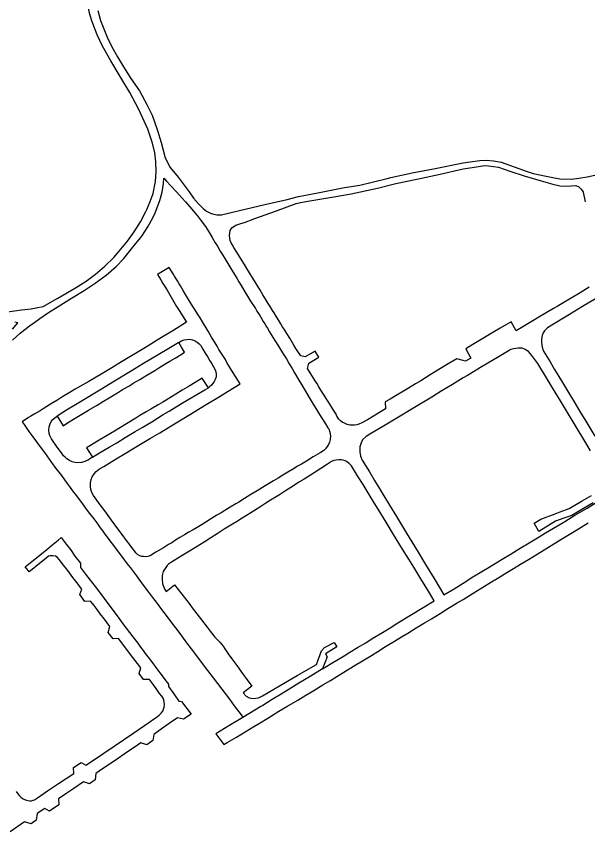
# Model space of a CAD drawing. Extents: x -304109 to -273954, y 21500 to 39796.
# Drawn here: x -294997.1 to -294745, y 29018.1 to 29378.1 of the extents above; entities that cross this region are included whole.
import ezdxf

# ---------------------------------------------------------------- set-up
doc = ezdxf.new("R2010")
doc.units = 0
doc.layers.add('krawedzie_ulic', color=7, linetype='Continuous')

msp = doc.modelspace()

# ---------------------------------------------------------------- linework, layer by layer
at = {"layer": 'krawedzie_ulic'}
for points in [[(-294935.99, 29317.962), (-294937.132, 29322.534), (-294938.658, 29326.993), (-294939.177, 29328.276), (-294943.121, 29336.96), (-294947.011, 29344.473), (-294951.28, 29351.553), (-294955.472, 29358.481), (-294959.104, 29364.978), (-294961.458, 29369.909), (-294963.445, 29375), (-294963.819, 29376.1), (-294964.807, 29379.483), (-294965.406, 29382.955), (-294965.608, 29386.474), (-294965.608, 29386.546), (-294965.641, 29390.783), (-294965.274, 29395.005), (-294964.908, 29397.282), (-294963.638, 29402.822), (-294963.004, 29405.072), (-294961.543, 29408.943), (-294960.685, 29410.829), (-294956.216, 29426.691)], [(-294961.166, 29380.713), (-294959.981, 29376.318), (-294957.109, 29368.902), (-294955.011, 29364.714), (-294952.555, 29360.247), (-294949.922, 29355.806), (-294946.575, 29350.681), (-294942.794, 29345.252), (-294939.546, 29339.237), (-294937.267, 29334.439), (-294934.897, 29327.633), (-294933.292, 29322.415), (-294931.527, 29315.591), (-294929.321, 29311.39), (-294925.683, 29307.075), (-294923.897, 29304.781), (-294920.927, 29300.642), (-294918.968, 29297.807), (-294916.788, 29295.265), (-294914.708, 29293.322), (-294913.22, 29292.124), (-294911.516, 29291.26), (-294910.531, 29290.947), (-294908.744, 29290.491), (-294906.901, 29290.429), (-294906.641, 29290.453), (-294898.717, 29292.314), (-294887.518, 29295.052), (-294877.69, 29297.302), (-294872.636, 29298.568), (-294863.391, 29300.332), (-294852.367, 29302.485), (-294845.585, 29303.502), (-294833.573, 29306.447), (-294831.948, 29306.911), (-294822.424, 29308.957), (-294813.077, 29310.823), (-294800, 29313.416), (-294796.908, 29313.844), (-294792.598, 29314.395), (-294789.668, 29314.567), (-294786.646, 29314.328), (-294783.171, 29313.776), (-294771.78, 29309.553), (-294769.125, 29308.762), (-294761.143, 29307.101), (-294757.264, 29306.414), (-294752.232, 29306.161), (-294748.941, 29306.605), (-294745.215, 29307.193), (-294740.512, 29308.348)], [(-294938.02, 29296.336), (-294936.822, 29299.947), (-294936.011, 29303.664), (-294935.793, 29305.196), (-294935.475, 29309.552), (-294935.556, 29313.919), (-294935.99, 29317.962)], [(-294883.426, 29247.217), (-294884.081, 29248.275), (-294885.177, 29250), (-294886.006, 29251.352), (-294886.854, 29252.722), (-294888.426, 29255.2), (-294889.742, 29257.435), (-294891.172, 29259.822), (-294892.087, 29261.288), (-294893.076, 29262.898), (-294893.844, 29264.12), (-294894.721, 29265.575), (-294895.381, 29266.695), (-294896.491, 29268.482), (-294897.474, 29270.086), (-294898.677, 29272.054), (-294899.867, 29273.99), (-294901.137, 29276.033), (-294901.926, 29277.299), (-294902.319, 29278.074), (-294902.757, 29279.172), (-294902.984, 29280.151), (-294903.105, 29281.19), (-294902.985, 29282.582), (-294902.731, 29283.573), (-294902.021, 29284.678), (-294901.085, 29285.481), (-294900.252, 29285.942), (-294898.032, 29286.619), (-294896.52, 29287.135), (-294891.92, 29288.841), (-294882.852, 29292.051), (-294873.617, 29295.461), (-294871.788, 29295.951), (-294867.648, 29296.628), (-294857.055, 29298.398), (-294849.41, 29299.8), (-294837.752, 29302.26), (-294829.651, 29304.249), (-294820.355, 29306.167), (-294810.196, 29308.392), (-294800, 29310.721), (-294794.127, 29311.651), (-294790.502, 29312.266), (-294788.827, 29312.08), (-294784.387, 29311.483), (-294779.41, 29309.704), (-294773.038, 29307.694), (-294765.627, 29305.51), (-294760.415, 29304.057), (-294757.277, 29303.206), (-294754.379, 29303.072), (-294750.227, 29303.346), (-294748.942, 29302.774), (-294747.869, 29301.865), (-294747.094, 29300.691), (-294747.001, 29300.482), (-294746.143, 29296.264)], [(-294998.877, 29235.101), (-294995.49, 29238.147), (-294991.264, 29241.496), (-294989.024, 29243.095), (-294986.708, 29244.718), (-294982.967, 29247.305), (-294978.658, 29250), (-294972.8, 29253.603), (-294967.245, 29257.058), (-294962.325, 29260.23), (-294957.56, 29263.809), (-294953.151, 29267.717), (-294949.757, 29271.189), (-294945.708, 29276.24), (-294942.367, 29280.297), (-294941.775, 29281.104), (-294939.119, 29285.135), (-294936.806, 29289.372), (-294935.954, 29291.311), (-294933.858, 29296.759), (-294932.768, 29300.534), (-294932.263, 29304.269), (-294932.056, 29306.629), (-294931.822, 29306.334), (-294930.875, 29305.258), (-294928.897, 29303.33), (-294926.506, 29300.649), (-294924.138, 29298.002), (-294922.555, 29296.177), (-294920.562, 29294.007), (-294918.905, 29292.153), (-294917.338, 29290.184), (-294915.515, 29287.835), (-294913.744, 29285.322), (-294912.167, 29282.917), (-294910.717, 29280.398), (-294909.381, 29278.063), (-294908.44, 29276.631), (-294907.177, 29274.411), (-294906.382, 29273.128), (-294904.757, 29270.431), (-294903.374, 29268.271), (-294901.553, 29265.336), (-294899.856, 29262.478), (-294899.002, 29260.941), (-294897.917, 29259.284), (-294896.293, 29256.47), (-294895.13, 29254.617), (-294893.766, 29252.305), (-294892.249, 29250), (-294891.654, 29249.088), (-294890.964, 29247.99), (-294890.3, 29246.912), (-294889.745, 29246.01)], [(-295006.311, 29246.924), (-294994.809, 29248.546), (-294990.589, 29248.971), (-294988.427, 29249.349), (-294985.368, 29250), (-294978.824, 29253.733), (-294970.96, 29258.265), (-294966.294, 29261.182), (-294962.212, 29264.275), (-294958.058, 29267.821), (-294954.175, 29271.661), (-294952.51, 29273.493), (-294948.092, 29278.898), (-294945.095, 29282.957), (-294942.38, 29287.352), (-294940.013, 29291.945), (-294939.589, 29292.871), (-294938.02, 29296.336)], [(-294907.206, 29210.436), (-294903.61, 29212.591), (-294898.371, 29215.823), (-294901.396, 29220.756), (-294904.192, 29225.303), (-294904.915, 29226.545), (-294906.359, 29228.773), (-294907.724, 29231.02), (-294908.589, 29232.453), (-294909.465, 29233.897), (-294911.002, 29236.465), (-294912.521, 29239.076), (-294915.021, 29243.193), (-294916.083, 29244.952), (-294917.187, 29246.753), (-294918.344, 29248.621), (-294919.327, 29250), (-294920.923, 29252.591), (-294922.489, 29255.251), (-294923.546, 29257.08), (-294924.744, 29259.076), (-294925.304, 29260.014), (-294926.087, 29261.279), (-294927.364, 29263.354), (-294927.986, 29264.394), (-294929.665, 29267.23), (-294934.802, 29264.118), (-294933.357, 29261.748), (-294932.44, 29260.199), (-294931.557, 29258.752), (-294930.647, 29257.246), (-294928.786, 29254.106), (-294926.405, 29250), (-294925.322, 29248.164), (-294922.059, 29243.009), (-294928.134, 29239.312), (-294932.36, 29236.704), (-294934.954, 29235.088), (-294939.458, 29232.356), (-294943.821, 29229.683), (-294947.108, 29227.705), (-294950.762, 29225.521), (-294955.053, 29222.964), (-294959.477, 29220.257), (-294965.08, 29216.909), (-294967.868, 29215.379), (-294971.134, 29213.458), (-294973.784, 29211.89), (-294977.027, 29209.875), (-294979.276, 29208.494), (-294982.03, 29206.804), (-294985.229, 29204.833), (-294986.644, 29203.97), (-294988.986, 29202.514), (-294990.679, 29201.538), (-294991.749, 29200.916), (-294994.546, 29199.096), (-294993.69, 29197.816), (-294991.562, 29194.753), (-294989.895, 29192.489), (-294986.63, 29187.983), (-294984.759, 29185.505), (-294983.648, 29183.986), (-294981.589, 29181.117), (-294979.649, 29178.456), (-294978.327, 29176.804), (-294977.283, 29175.36), (-294975.918, 29173.453), (-294974.728, 29171.867), (-294973.363, 29170.085), (-294972.038, 29168.215), (-294971.05, 29167.001), (-294969.859, 29165.382), (-294968.843, 29164.031), (-294967.625, 29162.437), (-294966.276, 29160.559), (-294964.804, 29158.601), (-294963.586, 29157.007), (-294962.534, 29155.654), (-294961.658, 29154.462), (-294960.983, 29153.51), (-294960.127, 29152.256), (-294958.983, 29150.832), (-294958.041, 29149.506), (-294957.07, 29148.188), (-294955.814, 29146.554), (-294954.322, 29144.514), (-294952.23, 29141.681), (-294951.227, 29140.375), (-294949.568, 29138.186), (-294947.735, 29135.801), (-294946.828, 29134.592), (-294944.164, 29131.039), (-294943.792, 29130.631), (-294941.169, 29126.991)], [(-294744.366, 29258.464), (-294748.36, 29256.059), (-294752.295, 29253.661), (-294755.574, 29251.705), (-294758.515, 29250), (-294760.194, 29249.154), (-294766.521, 29245.319), (-294770.041, 29243.237), (-294776.605, 29239.231), (-294778.867, 29243.253), (-294783.702, 29240.371), (-294786.958, 29238.448), (-294792.079, 29235.361), (-294795.762, 29233.137), (-294798.845, 29231.302), (-294796.592, 29227.19), (-294798.958, 29225.789), (-294800, 29226.137), (-294802.706, 29226.932), (-294807.283, 29224.29), (-294812.608, 29220.961), (-294814.494, 29219.811), (-294818.677, 29217.231), (-294821.084, 29215.782), (-294825.27, 29213.247), (-294829.557, 29210.705), (-294832.206, 29209.103), (-294834.326, 29207.837), (-294834.251, 29204.774), (-294839.562, 29201.494), (-294842.142, 29199.957), (-294844.645, 29198.541), (-294846.03, 29197.979), (-294846.928, 29197.72), (-294847.864, 29197.576), (-294848.866, 29197.525), (-294849.936, 29197.576), (-294851.112, 29197.901), (-294852.296, 29198.403), (-294853.346, 29198.955), (-294854.081, 29199.526), (-294854.911, 29200.285), (-294855.74, 29201.502), (-294856.088, 29202.441), (-294857.217, 29204.227), (-294858.132, 29205.722), (-294859.59, 29208.068), (-294860.203, 29208.91), (-294861.929, 29211.733), (-294862.71, 29212.97), (-294863.713, 29214.557), (-294864.583, 29216.063), (-294865.345, 29217.214), (-294868.662, 29222.548), (-294868.1, 29225.02), (-294863.739, 29227.651), (-294865.331, 29230.223), (-294869.759, 29227.751), (-294871.668, 29228.194), (-294872.899, 29230.099), (-294873.755, 29231.401), (-294874.631, 29232.936), (-294875.867, 29234.91), (-294876.522, 29236.012), (-294877.759, 29238.089)], [(-294739.16, 29254.871), (-294747.307, 29250), (-294753.075, 29246.5), (-294760.789, 29241.785), (-294762.77, 29240.536), (-294764.028, 29239.257), (-294764.622, 29238.318), (-294765.073, 29237.114), (-294765.43, 29235.549), (-294765.47, 29234.469), (-294765.324, 29232.747), (-294765.02, 29231.418), (-294764.532, 29230.33), (-294763.075, 29227.933), (-294761.635, 29225.491), (-294759.635, 29222.225), (-294756.566, 29217.092), (-294752.611, 29210.531), (-294751.025, 29207.841), (-294748.098, 29202.949), (-294746.368, 29200.054), (-294741.921, 29192.695)], [(-294889.745, 29246.01), (-294889.164, 29244.984), (-294888.181, 29243.415), (-294887.559, 29242.343), (-294886.716, 29241.026), (-294886.297, 29240.345), (-294885.38, 29238.864)], [(-294877.759, 29238.089), (-294878.695, 29239.592), (-294879.63, 29241.065), (-294880.472, 29242.355), (-294881.388, 29243.846), (-294882.324, 29245.351), (-294883.426, 29247.217)], [(-294998.837, 29240.042), (-294996.432, 29242.762), (-294997.835, 29243.037)], [(-294885.38, 29238.864), (-294884.484, 29237.378), (-294883.007, 29235.03), (-294881.401, 29232.42), (-294879.643, 29229.549), (-294877.985, 29226.868), (-294876.7, 29224.672), (-294875.444, 29222.54), (-294874.47, 29220.622), (-294872.531, 29217.512), (-294871.328, 29215.483), (-294869.414, 29212.332), (-294867.891, 29209.75), (-294866.126, 29206.844), (-294864.279, 29203.807), (-294863.374, 29202.34), (-294862.316, 29200.627), (-294860.752, 29198.191), (-294859.636, 29196.443), (-294859.235, 29195.903), (-294858.746, 29194.56), (-294858.562, 29192.813), (-294858.655, 29191.311), (-294858.936, 29190.106), (-294859.377, 29189.053), (-294859.926, 29188.175), (-294860.756, 29187.095), (-294861.49, 29186.383), (-294863.096, 29185.353), (-294866.127, 29183.55), (-294869.138, 29181.755), (-294871.366, 29180.387), (-294873.019, 29179.408), (-294874.503, 29178.481), (-294877.283, 29176.826), (-294879.579, 29175.439), (-294881.596, 29174.188), (-294883.63, 29172.958), (-294887.347, 29170.732), (-294890.897, 29168.577), (-294893.603, 29166.91), (-294896.534, 29165.153), (-294898.96, 29163.639), (-294900.232, 29162.899), (-294902.771, 29161.357), (-294905.207, 29159.85), (-294906.808, 29158.868), (-294908.628, 29157.783), (-294910.975, 29156.329), (-294913.013, 29155.1), (-294915.192, 29153.744), (-294917.397, 29152.442), (-294919.107, 29151.359), (-294921.262, 29150.129), (-294923.006, 29149.094), (-294924.945, 29147.904), (-294926.892, 29146.768), (-294928.59, 29145.683), (-294929.966, 29144.856), (-294932.2, 29143.441), (-294935.519, 29141.495), (-294938.102, 29139.901), (-294939.116, 29139.613), (-294940.146, 29139.487), (-294941.083, 29139.513), (-294941.833, 29139.651), (-294942.663, 29139.952), (-294943.718, 29140.54), (-294944.414, 29141.206), (-294945.056, 29142.034), (-294945.697, 29142.898), (-294946.98, 29144.615), (-294948.506, 29146.636), (-294950.47, 29149.343), (-294952.732, 29152.393), (-294955.123, 29155.674), (-294958.107, 29159.703), (-294960.216, 29162.445), (-294962.424, 29165.507), (-294963.145, 29166.581), (-294963.787, 29167.811), (-294964.255, 29169.242), (-294964.483, 29170.472), (-294964.402, 29172.112), (-294964.108, 29173.606), (-294963.666, 29174.811), (-294962.596, 29176.263), (-294961.901, 29177.053), (-294960.388, 29178.296), (-294958.545, 29179.396), (-294956.189, 29180.789), (-294953.101, 29182.693), (-294949.077, 29185.074), (-294944.487, 29187.873), (-294941.547, 29189.649)], [(-294925.49, 29234.121), (-294924.232, 29234.861), (-294923.081, 29235.288), (-294921.849, 29235.464), (-294920.578, 29235.577), (-294919.374, 29235.326), (-294918.196, 29234.824), (-294917.353, 29234.271), (-294916.456, 29233.493), (-294915.707, 29232.702), (-294914.789, 29231.124), (-294913.772, 29229.367), (-294912.661, 29227.56), (-294911.792, 29226.053), (-294910.897, 29224.638), (-294909.358, 29221.99), (-294909.066, 29221.118), (-294908.918, 29220.039), (-294909.026, 29218.922), (-294909.36, 29217.692), (-294909.788, 29216.813), (-294910.429, 29215.911), (-294911.071, 29215.284), (-294911.741, 29214.644), (-294912.41, 29214.129)], [(-294979.184, 29201.622), (-294976.548, 29197.279), (-294974.567, 29198.547), (-294971.141, 29200.606), (-294968.185, 29202.386), (-294965.273, 29204.14), (-294961.512, 29206.4), (-294958.627, 29208.167), (-294956.249, 29209.608), (-294952.451, 29211.853), (-294950.247, 29213.269), (-294947.239, 29214.998), (-294945.53, 29216.101), (-294942.679, 29217.745), (-294941.491, 29218.52), (-294939.497, 29219.675), (-294936.098, 29221.771), (-294934.215, 29222.871), (-294931.11, 29224.817), (-294929.443, 29225.778), (-294927.021, 29227.222), (-294924.411, 29228.828), (-294922.96, 29229.753), (-294924.245, 29232.037), (-294925.49, 29234.121)], [(-294925.49, 29234.121), (-294929.85, 29231.422), (-294934.494, 29228.597), (-294940.989, 29224.776), (-294946.752, 29221.329), (-294953.84, 29216.954), (-294960.299, 29213.104), (-294968.832, 29207.903), (-294974.97, 29204.165), (-294979.184, 29201.622)], [(-294767.084, 29224.769), (-294768.298, 29226.624), (-294769.662, 29228.338), (-294771.224, 29230.151), (-294772.586, 29231.031), (-294773.963, 29231.515), (-294775.724, 29231.639), (-294777.773, 29231.355), (-294778.978, 29231.02), (-294784.891, 29227.483), (-294791.558, 29223.451), (-294798.094, 29219.556), (-294800, 29218.454), (-294804.722, 29215.549), (-294809.627, 29212.661), (-294813.851, 29210.016), (-294822.161, 29204.969), (-294828.537, 29201.136), (-294835.162, 29197.182), (-294841.143, 29193.585), (-294842.732, 29192.529), (-294844.33, 29191.056), (-294844.991, 29189.805), (-294845.6, 29187.98), (-294845.561, 29185.875), (-294845.23, 29183.95), (-294844.517, 29182.179), (-294841.246, 29176.901), (-294839.065, 29173.159), (-294835.811, 29167.9), (-294832.449, 29162.217), (-294829.393, 29157.195), (-294825.039, 29149.963), (-294822.671, 29146.094), (-294819.813, 29141.442), (-294816.545, 29136.071), (-294812.813, 29129.869), (-294808.512, 29122.637), (-294804.023, 29125.306), (-294800, 29127.849), (-294795.702, 29130.568), (-294791.789, 29132.935), (-294788.558, 29134.91), (-294782.791, 29138.419), (-294778.825, 29140.774), (-294774.831, 29143.206), (-294770.899, 29145.677), (-294766.377, 29148.328), (-294763.597, 29149.992), (-294758.358, 29153.155), (-294755.12, 29155.1), (-294750.684, 29157.819), (-294745.339, 29160.956), (-294740.854, 29163.658)], [(-294749.184, 29195.31), (-294751.009, 29198.386), (-294753.456, 29202.466), (-294757.015, 29208.284), (-294760.522, 29214.113), (-294763.18, 29218.441), (-294767.084, 29224.769)], [(-294912.41, 29214.129), (-294915.1, 29218.284), (-294918.258, 29216.426), (-294920.885, 29214.824), (-294923.95, 29212.967), (-294926.72, 29211.322), (-294928.685, 29210.157), (-294931.1, 29208.689), (-294932.552, 29207.779), (-294934.517, 29206.626), (-294937.833, 29204.651), (-294939.9, 29203.449), (-294942.581, 29201.831), (-294944.433, 29200.746), (-294948.543, 29198.16), (-294951.902, 29196.158), (-294953.84, 29194.949), (-294958.092, 29192.4), (-294961.331, 29190.467), (-294964.452, 29188.6), (-294966.171, 29187.608), (-294963.569, 29183.42)], [(-294963.569, 29183.42), (-294960.375, 29185.377), (-294956.162, 29187.922), (-294952.857, 29189.83), (-294949.115, 29192.11), (-294944.719, 29194.767), (-294941.659, 29196.596), (-294937.377, 29199.094), (-294932.282, 29202.266), (-294929.718, 29203.793), (-294924.19, 29207.094), (-294921.052, 29208.995), (-294917.559, 29211.066), (-294914.039, 29213.175), (-294912.41, 29214.129)], [(-294941.547, 29189.649), (-294937.898, 29191.893), (-294933.856, 29194.265), (-294927.424, 29198.189), (-294920.257, 29202.513), (-294914.092, 29206.2), (-294907.206, 29210.436)], [(-294963.569, 29183.42), (-294965.306, 29182.274), (-294966.879, 29181.527), (-294968.421, 29181.104), (-294970.054, 29180.94), (-294971.359, 29181.053), (-294972.536, 29181.404), (-294973.728, 29182.032), (-294974.798, 29182.785), (-294975.628, 29183.412), (-294976.283, 29184.101), (-294976.858, 29184.866), (-294979.361, 29188.355), (-294981.087, 29190.732), (-294981.6, 29191.488), (-294982.296, 29193.001), (-294982.607, 29193.926), (-294982.741, 29195.345), (-294982.581, 29196.914), (-294982.18, 29198.099), (-294981.698, 29199.191), (-294981.002, 29200.133), (-294980.175, 29200.894), (-294979.184, 29201.622)], [(-294743.746, 29186.206), (-294745.373, 29188.985), (-294747.226, 29192.034), (-294749.184, 29195.31)], [(-294862.028, 29089.992), (-294858.248, 29092.272), (-294852.448, 29095.737), (-294849.964, 29097.321), (-294846.592, 29099.365), (-294842.99, 29101.489), (-294840.108, 29103.311), (-294835.646, 29106.018), (-294832.248, 29108.138), (-294828.752, 29110.286), (-294823.245, 29113.659), (-294817.586, 29117.056), (-294812.766, 29120.036), (-294814.905, 29123.495), (-294818.728, 29129.733), (-294821.782, 29134.802), (-294823.993, 29138.428), (-294826.758, 29142.879), (-294830.673, 29149.315), (-294833.888, 29154.71), (-294836.257, 29158.567), (-294839.644, 29164.047), (-294841.895, 29167.76), (-294844.117, 29171.34), (-294846.533, 29175.227), (-294849.254, 29179.687), (-294850.345, 29180.639), (-294851.412, 29181.473), (-294852.072, 29181.878), (-294852.859, 29182.068), (-294853.875, 29182.235), (-294854.885, 29182.277), (-294855.989, 29182.169), (-294857.043, 29181.919), (-294858.046, 29181.514), (-294859.768, 29180.373), (-294862.815, 29178.433), (-294865.694, 29176.589), (-294870.082, 29173.805), (-294872.427, 29172.357), (-294874.913, 29170.777), (-294878.303, 29168.622), (-294881.02, 29166.883), (-294882.539, 29165.899), (-294884.952, 29164.41), (-294887.056, 29163.069), (-294889.671, 29161.437), (-294893.718, 29158.917), (-294897.522, 29156.563), (-294900.049, 29154.908), (-294901.725, 29153.884), (-294905.424, 29151.616), (-294908.459, 29149.652), (-294911.375, 29147.822), (-294914.295, 29145.988), (-294918.047, 29143.591), (-294921.449, 29141.519), (-294924.452, 29139.679), (-294928.616, 29137.047), (-294929.965, 29136.209), (-294930.618, 29135.595), (-294931.227, 29134.798), (-294932.318, 29132.92), (-294932.776, 29131.181), (-294932.864, 29129.586), (-294932.572, 29127.49), (-294932.079, 29126.04), (-294931.634, 29125.004), (-294931.063, 29124.123), (-294927.317, 29127.052), (-294924.059, 29122.89), (-294922.524, 29120.891), (-294920.952, 29118.797), (-294919.57, 29116.99), (-294917.502, 29114.314), (-294915.422, 29111.604), (-294912.946, 29108.329), (-294911.578, 29106.609), (-294909.584, 29103.942), (-294907.318, 29101.714), (-294905.934, 29099.927), (-294905.211, 29098.879), (-294903.674, 29096.617), (-294902.027, 29094.324), (-294899.846, 29091.39), (-294897.014, 29087.437), (-294895.671, 29085.658), (-294893.27, 29082.385), (-294897.054, 29079.372), (-294895.774, 29077.909), (-294894.476, 29077.238), (-294892.675, 29076.865), (-294890.345, 29077.114), (-294888.465, 29078.082), (-294881.05, 29082.429)], [(-294742.689, 29163.319), (-294746.934, 29160.751), (-294752.055, 29157.689), (-294755.508, 29156.558), (-294759.293, 29155.183), (-294766.554, 29150.655), (-294768.725, 29154.293), (-294765.709, 29156.091), (-294759.452, 29158.41), (-294757.108, 29159.292), (-294753.171, 29160.725), (-294747.411, 29164.102), (-294743.348, 29166.571)], [(-294897.146, 29068.447), (-294903.438, 29064.758), (-294909.153, 29061.314), (-294905.578, 29056.528), (-294904.181, 29057.422), (-294900.063, 29059.818), (-294896.215, 29062.149), (-294892.282, 29064.496), (-294889.613, 29066.118), (-294886.2, 29068.214), (-294881.266, 29071.215), (-294877.731, 29073.277), (-294872.918, 29076.177), (-294869.356, 29078.35), (-294865.905, 29080.468), (-294861.84, 29082.964), (-294858.577, 29084.895), (-294855.65, 29086.658), (-294852.639, 29088.526), (-294848.309, 29091.196), (-294843.59, 29094.022), (-294840.465, 29095.91), (-294837.675, 29097.595), (-294834.193, 29099.83), (-294830.293, 29102.22), (-294827.168, 29104.096), (-294824.446, 29105.768), (-294820.659, 29108.041), (-294816.969, 29110.235), (-294813.941, 29112.019), (-294810.141, 29114.453), (-294806.783, 29116.56), (-294802.559, 29119.156), (-294800, 29120.641), (-294795.628, 29123.395), (-294791.755, 29125.711), (-294787.465, 29128.394), (-294784.214, 29130.338), (-294780.732, 29132.512), (-294777.705, 29134.344), (-294774.699, 29136.157), (-294771.143, 29138.327), (-294767.382, 29140.661), (-294762.37, 29143.71), (-294756.879, 29147.048), (-294751.018, 29150.659), (-294744.787, 29154.454)], [(-294964.369, 29119.863), (-294966.909, 29119.744), (-294969.132, 29122.758), (-294968.268, 29125.14), (-294968.771, 29125.87), (-294969.863, 29127.323), (-294971.005, 29128.834), (-294972.148, 29130.311), (-294973.723, 29132.407), (-294974.886, 29133.997), (-294976.524, 29135.975), (-294978.099, 29138.107), (-294979.138, 29139.283), (-294979.9, 29139.759), (-294981.043, 29139.902), (-294982.16, 29139.902), (-294982.884, 29139.747), (-294984.9, 29138.07), (-294987.58, 29135.902), (-294989.379, 29134.429), (-294991.51, 29132.753), (-294991.834, 29133.199), (-294993.3, 29135.025), (-294990.329, 29137.419), (-294987.535, 29139.658), (-294985.161, 29141.564), (-294983.742, 29142.726), (-294981.609, 29144.429), (-294980.18, 29145.589), (-294978.707, 29146.828), (-294977.348, 29147.923), (-294975.18, 29145.059), (-294973.3, 29142.605), (-294971.307, 29139.783), (-294968.833, 29136.608), (-294968.757, 29134.706), (-294966.575, 29131.839), (-294964.545, 29129.103), (-294961.793, 29125.57), (-294958.392, 29120.989), (-294956.351, 29118.279), (-294952.695, 29113.329), (-294951.124, 29111.298), (-294950.159, 29109.916), (-294948.688, 29107.991), (-294947.242, 29106.088), (-294945.719, 29104.066), (-294944.716, 29102.78), (-294943.56, 29101.303), (-294942.293, 29099.534), (-294941.188, 29098.046), (-294940.249, 29096.807), (-294939.133, 29095.346), (-294937.547, 29093.158), (-294935.594, 29090.625), (-294933.854, 29088.196), (-294932.801, 29086.855), (-294931.189, 29084.711), (-294930.061, 29083.191), (-294930.061, 29082.203), (-294927.371, 29078.478), (-294925.38, 29075.767), (-294924.199, 29075.553), (-294920, 29069.961), (-294923.326, 29067.699), (-294925.98, 29068.377), (-294929.757, 29065.821), (-294932.712, 29063.776), (-294936.535, 29061.025), (-294936.889, 29058.337), (-294939.543, 29056.455), (-294942.146, 29057.253), (-294944.744, 29055.495), (-294948.046, 29053.268), (-294953.512, 29049.524), (-294959.056, 29045.801), (-294962.064, 29043.779), (-294962.292, 29040.921), (-294964.843, 29039.221), (-294967.536, 29040.031), (-294971.72, 29037.167), (-294975.301, 29034.773), (-294978.536, 29032.597), (-294978.434, 29029.965), (-294982.52, 29027.112), (-294984.522, 29028.281), (-294987.887, 29026.09), (-294988.318, 29023.091), (-294990.625, 29021.534), (-294993.521, 29022.403), (-294999.889, 29018.062)], [(-294941.169, 29126.991), (-294938.761, 29123.818), (-294937.023, 29121.452), (-294935.031, 29118.843), (-294933.107, 29116.2), (-294931.019, 29113.527), (-294928.518, 29110.18)], [(-294956.621, 29105.997), (-294955.885, 29108.626), (-294958.308, 29111.921), (-294960.136, 29114.337), (-294961.469, 29116.204), (-294962.802, 29117.941), (-294964.369, 29119.863)], [(-294928.518, 29110.18), (-294926.35, 29107.343), (-294924.296, 29104.566), (-294922.73, 29102.495), (-294920.963, 29100.085), (-294918.96, 29097.468), (-294916.417, 29094.08), (-294912.78, 29089.257), (-294910.252, 29085.949), (-294906.522, 29081.05), (-294903.109, 29076.531), (-294900.957, 29073.674), (-294897.976, 29069.639), (-294897.146, 29068.447)], [(-294997.23, 29035.778), (-294996.471, 29034.744), (-294995.773, 29033.874), (-294995.226, 29033.314), (-294994.401, 29032.79), (-294993.577, 29032.351), (-294992.715, 29031.994), (-294992.016, 29031.803), (-294991.254, 29031.732), (-294990.467, 29031.744), (-294989.718, 29031.934), (-294989.07, 29032.196), (-294987.842, 29033.003), (-294983.321, 29036.04), (-294978.484, 29039.274), (-294971.775, 29043.745), (-294971.864, 29046.365), (-294968.6, 29048.604), (-294966.448, 29047.416), (-294964.01, 29049.06), (-294954.041, 29055.794), (-294945.364, 29061.718), (-294938.306, 29066.564), (-294936.549, 29067.706), (-294935.368, 29068.521), (-294934.074, 29069.449), (-294933.198, 29070.401), (-294932.57, 29071.299), (-294932.17, 29072.162), (-294931.891, 29073.042), (-294931.771, 29074.255), (-294931.86, 29075.194), (-294932.085, 29076.238), (-294932.39, 29076.977), (-294932.949, 29077.858), (-294933.9, 29079.142), (-294935.462, 29081.344), (-294936.579, 29082.867), (-294938.34, 29085.205), (-294941.019, 29085.3), (-294942.962, 29087.908), (-294942.264, 29090.41), (-294943.736, 29092.358), (-294946.742, 29096.354), (-294948.836, 29099.148), (-294951.998, 29103.365), (-294954.398, 29103.174), (-294956.621, 29105.997)], [(-294881.05, 29082.429), (-294873.172, 29086.963), (-294864.724, 29091.955), (-294862.559, 29097.953), (-294861.156, 29099.393), (-294856.892, 29101.678), (-294855.727, 29099.641)], [(-294855.727, 29099.641), (-294860.732, 29096.537), (-294860.015, 29095.23), (-294862.028, 29089.992)], [(-294862.028, 29089.992), (-294867.456, 29086.64), (-294872.461, 29083.585), (-294877.262, 29080.697), (-294880.224, 29078.826), (-294884.222, 29076.38), (-294888.389, 29073.836), (-294889.263, 29073.29), (-294897.146, 29068.447)]]:
    msp.add_lwpolyline(points, dxfattribs=at)

doc.saveas('drawing.dxf')
